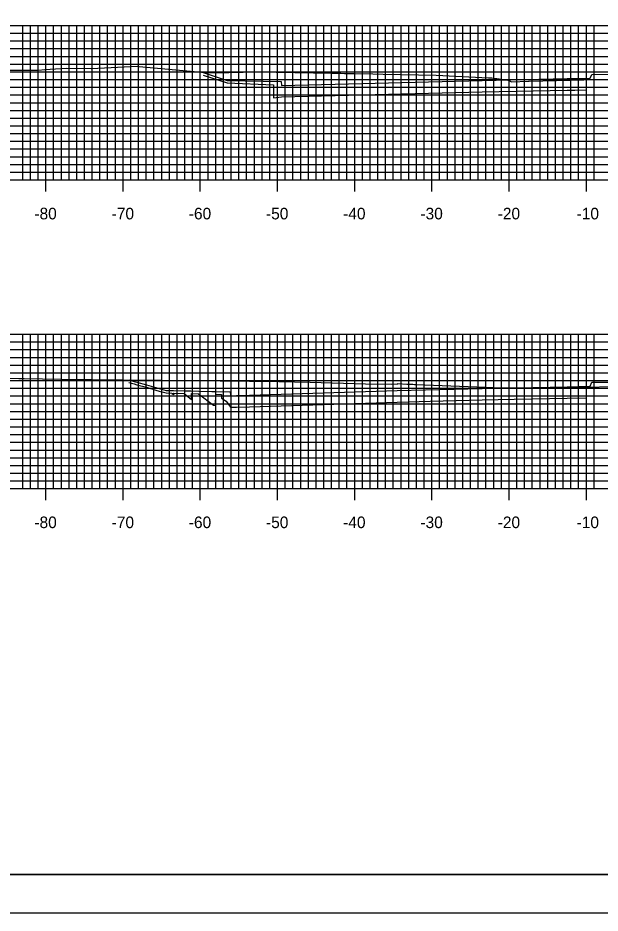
# Model space of a CAD drawing. Extents: x 40011 to 50684, y 49949 to 72236.
# Drawn here: x 41119.6 to 41195, y 71746 to 71862 of the extents above; entities that cross this region are included whole.
import ezdxf

# ---------------------------------------------------------------- set-up
doc = ezdxf.new("R2010")
doc.units = 0
for name, color, linetype in [('1', 7, 'Continuous'), ('41', 7, 'Continuous'), ('52', 7, 'Continuous'), ('53', 7, 'Continuous'), ('54', 7, 'Continuous'), ('55', 7, 'Continuous'), ('57', 7, 'Continuous'), ('58', 7, 'Continuous'), ('59', 7, 'Continuous')]:
    doc.layers.add(name, color=color, linetype=linetype)

msp = doc.modelspace()

# ---------------------------------------------------------------- linework, layer by layer
at = {"layer": '1'}
for p, q in [((41053.22, 71750.98), (41383.22, 71750.98)), ((41384.22, 71745.98), (41034.83, 71745.98))]:
    msp.add_line(p, q, dxfattribs=at)
at = {"layer": '41'}
for points in [[(41034.83, 71965.98), (41384.22, 71965.98), (41384.22, 71745.98), (41034.83, 71745.98)], [(41053.22, 71960.98), (41383.22, 71960.98), (41383.22, 71750.98), (41053.22, 71750.98)]]:
    msp.add_lwpolyline(points, close=True, dxfattribs=at)
at = {"layer": '52'}
for p, q in [((41063.22, 71840.98), (41343.22, 71840.98)), ((41123.22, 71839.48), (41123.22, 71840.98)), ((41133.22, 71839.48), (41133.22, 71840.98)), ((41143.22, 71839.48), (41143.22, 71840.98)), ((41153.22, 71839.48), (41153.22, 71840.98)), ((41163.22, 71839.48), (41163.22, 71840.98)), ((41173.22, 71839.48), (41173.22, 71840.98)), ((41183.22, 71839.48), (41183.22, 71840.98)), ((41193.22, 71839.48), (41193.22, 71840.98)), ((41063.22, 71800.98), (41343.22, 71800.98)), ((41123.22, 71799.48), (41123.22, 71800.98)), ((41133.22, 71799.48), (41133.22, 71800.98)), ((41143.22, 71799.48), (41143.22, 71800.98)), ((41153.22, 71799.48), (41153.22, 71800.98)), ((41163.22, 71799.48), (41163.22, 71800.98)), ((41173.22, 71799.48), (41173.22, 71800.98)), ((41183.22, 71799.48), (41183.22, 71800.98)), ((41193.22, 71799.48), (41193.22, 71800.98))]:
    msp.add_line(p, q, dxfattribs=at)
at = {"layer": '53'}
for p, q in [((41063.22, 71859.98), (41343.22, 71859.98)), ((41063.22, 71858.98), (41343.22, 71858.98)), ((41063.22, 71857.98), (41343.22, 71857.98)), ((41063.22, 71856.98), (41343.22, 71856.98)), ((41063.22, 71855.98), (41343.22, 71855.98)), ((41063.22, 71854.98), (41343.22, 71854.98)), ((41063.22, 71853.98), (41343.22, 71853.98)), ((41063.22, 71852.98), (41343.22, 71852.98)), ((41063.22, 71851.98), (41343.22, 71851.98)), ((41063.22, 71849.98), (41343.22, 71849.98)), ((41063.22, 71848.98), (41343.22, 71848.98)), ((41063.22, 71847.98), (41343.22, 71847.98)), ((41063.22, 71846.98), (41343.22, 71846.98)), ((41063.22, 71845.98), (41343.22, 71845.98)), ((41063.22, 71844.98), (41343.22, 71844.98)), ((41063.22, 71843.98), (41343.22, 71843.98)), ((41063.22, 71842.98), (41343.22, 71842.98)), ((41063.22, 71841.98), (41343.22, 71841.98)), ((41063.22, 71819.98), (41343.22, 71819.98)), ((41063.22, 71818.98), (41343.22, 71818.98)), ((41063.22, 71817.98), (41343.22, 71817.98)), ((41063.22, 71816.98), (41343.22, 71816.98)), ((41063.22, 71815.98), (41343.22, 71815.98)), ((41063.22, 71814.98), (41343.22, 71814.98)), ((41063.22, 71813.98), (41343.22, 71813.98)), ((41063.22, 71812.98), (41343.22, 71812.98)), ((41063.22, 71811.98), (41343.22, 71811.98)), ((41063.22, 71809.98), (41343.22, 71809.98)), ((41063.22, 71808.98), (41343.22, 71808.98)), ((41063.22, 71807.98), (41343.22, 71807.98)), ((41063.22, 71806.98), (41343.22, 71806.98)), ((41063.22, 71805.98), (41343.22, 71805.98)), ((41063.22, 71804.98), (41343.22, 71804.98)), ((41063.22, 71803.98), (41343.22, 71803.98)), ((41063.22, 71802.98), (41343.22, 71802.98)), ((41063.22, 71801.98), (41343.22, 71801.98))]:
    msp.add_line(p, q, dxfattribs=at)
at = {"layer": '54'}
for p, q in [((41120.22, 71840.98), (41120.22, 71860.98)), ((41121.22, 71840.98), (41121.22, 71860.98)), ((41122.22, 71840.98), (41122.22, 71860.98)), ((41124.22, 71840.98), (41124.22, 71860.98)), ((41125.22, 71840.98), (41125.22, 71860.98)), ((41126.22, 71840.98), (41126.22, 71860.98)), ((41127.22, 71840.98), (41127.22, 71860.98)), ((41128.22, 71840.98), (41128.22, 71860.98)), ((41129.22, 71840.98), (41129.22, 71860.98)), ((41130.22, 71840.98), (41130.22, 71860.98)), ((41131.22, 71840.98), (41131.22, 71860.98)), ((41132.22, 71840.98), (41132.22, 71860.98)), ((41134.22, 71840.98), (41134.22, 71860.98)), ((41135.22, 71840.98), (41135.22, 71860.98)), ((41136.22, 71840.98), (41136.22, 71860.98)), ((41137.22, 71840.98), (41137.22, 71860.98)), ((41138.22, 71840.98), (41138.22, 71860.98)), ((41139.22, 71840.98), (41139.22, 71860.98)), ((41140.22, 71840.98), (41140.22, 71860.98)), ((41141.22, 71840.98), (41141.22, 71860.98)), ((41142.22, 71840.98), (41142.22, 71860.98)), ((41144.22, 71840.98), (41144.22, 71860.98)), ((41145.22, 71840.98), (41145.22, 71860.98)), ((41146.22, 71840.98), (41146.22, 71860.98)), ((41147.22, 71840.98), (41147.22, 71860.98)), ((41148.22, 71840.98), (41148.22, 71860.98)), ((41149.22, 71840.98), (41149.22, 71860.98)), ((41150.22, 71840.98), (41150.22, 71860.98)), ((41151.22, 71840.98), (41151.22, 71860.98)), ((41152.22, 71840.98), (41152.22, 71860.98)), ((41154.22, 71840.98), (41154.22, 71860.98)), ((41155.22, 71840.98), (41155.22, 71860.98)), ((41156.22, 71840.98), (41156.22, 71860.98)), ((41157.22, 71840.98), (41157.22, 71860.98)), ((41158.22, 71840.98), (41158.22, 71860.98)), ((41159.22, 71840.98), (41159.22, 71860.98)), ((41160.22, 71840.98), (41160.22, 71860.98)), ((41161.22, 71840.98), (41161.22, 71860.98)), ((41162.22, 71840.98), (41162.22, 71860.98)), ((41164.22, 71840.98), (41164.22, 71860.98)), ((41165.22, 71840.98), (41165.22, 71860.98)), ((41166.22, 71840.98), (41166.22, 71860.98)), ((41167.22, 71840.98), (41167.22, 71860.98)), ((41168.22, 71840.98), (41168.22, 71860.98)), ((41169.22, 71840.98), (41169.22, 71860.98)), ((41170.22, 71840.98), (41170.22, 71860.98)), ((41171.22, 71840.98), (41171.22, 71860.98)), ((41172.22, 71840.98), (41172.22, 71860.98)), ((41174.22, 71840.98), (41174.22, 71860.98)), ((41175.22, 71840.98), (41175.22, 71860.98)), ((41176.22, 71840.98), (41176.22, 71860.98)), ((41177.22, 71840.98), (41177.22, 71860.98)), ((41178.22, 71840.98), (41178.22, 71860.98)), ((41179.22, 71840.98), (41179.22, 71860.98)), ((41180.22, 71840.98), (41180.22, 71860.98)), ((41181.22, 71840.98), (41181.22, 71860.98)), ((41182.22, 71840.98), (41182.22, 71860.98)), ((41184.22, 71840.98), (41184.22, 71860.98)), ((41185.22, 71840.98), (41185.22, 71860.98)), ((41186.22, 71840.98), (41186.22, 71860.98)), ((41187.22, 71840.98), (41187.22, 71860.98)), ((41188.22, 71840.98), (41188.22, 71860.98)), ((41189.22, 71840.98), (41189.22, 71860.98)), ((41190.22, 71840.98), (41190.22, 71860.98)), ((41191.22, 71840.98), (41191.22, 71860.98)), ((41192.22, 71840.98), (41192.22, 71860.98)), ((41194.22, 71840.98), (41194.22, 71860.98)), ((41120.22, 71800.98), (41120.22, 71820.98)), ((41121.22, 71800.98), (41121.22, 71820.98)), ((41122.22, 71800.98), (41122.22, 71820.98)), ((41124.22, 71800.98), (41124.22, 71820.98)), ((41125.22, 71800.98), (41125.22, 71820.98)), ((41126.22, 71800.98), (41126.22, 71820.98)), ((41127.22, 71800.98), (41127.22, 71820.98)), ((41128.22, 71800.98), (41128.22, 71820.98)), ((41129.22, 71800.98), (41129.22, 71820.98)), ((41130.22, 71800.98), (41130.22, 71820.98)), ((41131.22, 71800.98), (41131.22, 71820.98)), ((41132.22, 71800.98), (41132.22, 71820.98)), ((41134.22, 71800.98), (41134.22, 71820.98)), ((41135.22, 71800.98), (41135.22, 71820.98)), ((41136.22, 71800.98), (41136.22, 71820.98)), ((41137.22, 71800.98), (41137.22, 71820.98)), ((41138.22, 71800.98), (41138.22, 71820.98)), ((41139.22, 71800.98), (41139.22, 71820.98)), ((41140.22, 71800.98), (41140.22, 71820.98)), ((41141.22, 71800.98), (41141.22, 71820.98)), ((41142.22, 71800.98), (41142.22, 71820.98)), ((41144.22, 71800.98), (41144.22, 71820.98)), ((41145.22, 71800.98), (41145.22, 71820.98)), ((41146.22, 71800.98), (41146.22, 71820.98)), ((41147.22, 71800.98), (41147.22, 71820.98)), ((41148.22, 71800.98), (41148.22, 71820.98)), ((41149.22, 71800.98), (41149.22, 71820.98)), ((41150.22, 71800.98), (41150.22, 71820.98)), ((41151.22, 71800.98), (41151.22, 71820.98)), ((41152.22, 71800.98), (41152.22, 71820.98)), ((41154.22, 71800.98), (41154.22, 71820.98)), ((41155.22, 71800.98), (41155.22, 71820.98)), ((41156.22, 71800.98), (41156.22, 71820.98)), ((41157.22, 71800.98), (41157.22, 71820.98)), ((41158.22, 71800.98), (41158.22, 71820.98)), ((41159.22, 71800.98), (41159.22, 71820.98)), ((41160.22, 71800.98), (41160.22, 71820.98)), ((41161.22, 71800.98), (41161.22, 71820.98)), ((41162.22, 71800.98), (41162.22, 71820.98)), ((41164.22, 71800.98), (41164.22, 71820.98)), ((41165.22, 71800.98), (41165.22, 71820.98)), ((41166.22, 71800.98), (41166.22, 71820.98)), ((41167.22, 71800.98), (41167.22, 71820.98)), ((41168.22, 71800.98), (41168.22, 71820.98)), ((41169.22, 71800.98), (41169.22, 71820.98)), ((41170.22, 71800.98), (41170.22, 71820.98)), ((41171.22, 71800.98), (41171.22, 71820.98)), ((41172.22, 71800.98), (41172.22, 71820.98)), ((41174.22, 71800.98), (41174.22, 71820.98)), ((41175.22, 71800.98), (41175.22, 71820.98)), ((41176.22, 71800.98), (41176.22, 71820.98)), ((41177.22, 71800.98), (41177.22, 71820.98)), ((41178.22, 71800.98), (41178.22, 71820.98)), ((41179.22, 71800.98), (41179.22, 71820.98)), ((41180.22, 71800.98), (41180.22, 71820.98)), ((41181.22, 71800.98), (41181.22, 71820.98)), ((41182.22, 71800.98), (41182.22, 71820.98)), ((41184.22, 71800.98), (41184.22, 71820.98)), ((41185.22, 71800.98), (41185.22, 71820.98)), ((41186.22, 71800.98), (41186.22, 71820.98)), ((41187.22, 71800.98), (41187.22, 71820.98)), ((41188.22, 71800.98), (41188.22, 71820.98)), ((41189.22, 71800.98), (41189.22, 71820.98)), ((41190.22, 71800.98), (41190.22, 71820.98)), ((41191.22, 71800.98), (41191.22, 71820.98)), ((41192.22, 71800.98), (41192.22, 71820.98)), ((41194.22, 71800.98), (41194.22, 71820.98))]:
    msp.add_line(p, q, dxfattribs=at)
at = {"layer": '55'}
for p, q in [((41063.22, 71860.98), (41343.22, 71860.98)), ((41123.22, 71840.98), (41123.22, 71860.98)), ((41133.22, 71840.98), (41133.22, 71860.98)), ((41143.22, 71840.98), (41143.22, 71860.98)), ((41153.22, 71840.98), (41153.22, 71860.98)), ((41163.22, 71840.98), (41163.22, 71860.98)), ((41173.22, 71840.98), (41173.22, 71860.98)), ((41183.22, 71840.98), (41183.22, 71860.98)), ((41193.22, 71840.98), (41193.22, 71860.98)), ((41063.22, 71850.98), (41343.22, 71850.98)), ((41063.22, 71840.98), (41343.22, 71840.98)), ((41063.22, 71820.98), (41343.22, 71820.98)), ((41123.22, 71800.98), (41123.22, 71820.98)), ((41133.22, 71800.98), (41133.22, 71820.98)), ((41143.22, 71800.98), (41143.22, 71820.98)), ((41153.22, 71800.98), (41153.22, 71820.98)), ((41163.22, 71800.98), (41163.22, 71820.98)), ((41173.22, 71800.98), (41173.22, 71820.98)), ((41183.22, 71800.98), (41183.22, 71820.98)), ((41193.22, 71800.98), (41193.22, 71820.98)), ((41063.22, 71810.98), (41343.22, 71810.98)), ((41063.22, 71800.98), (41343.22, 71800.98))]:
    msp.add_line(p, q, dxfattribs=at)
at = {"layer": '57'}
for points in [[(41112.28, 71855.2), (41122.21, 71855.17), (41122.28, 71855.18), (41123.08, 71855.27), (41125.83, 71855.44), (41129.07, 71855.41), (41135.07, 71855.69), (41135.28, 71855.68), (41143.87, 71854.87), (41144.47, 71854.87), (41146.93, 71854.9), (41150.64, 71854.97), (41160.32, 71854.8), (41161.42, 71854.79), (41161.89, 71854.78), (41162.6, 71854.77), (41163.25, 71854.75), (41165.56, 71854.71), (41166.89, 71854.67), (41173.77, 71854.56), (41180.53, 71854.21), (41180.96, 71854.2), (41182.58, 71853.99), (41182.87, 71853.97), (41182.88, 71853.97), (41183.36, 71853.76), (41183.36, 71853.76), (41183.36, 71853.76), (41183.52, 71853.69), (41185.74, 71853.75), (41185.82, 71853.75), (41205.26, 71854.22)], [(41098.66, 71815.35), (41119.71, 71815.24), (41120.42, 71815.23), (41125.15, 71815.17), (41137.17, 71815.02), (41138.17, 71815.01), (41153.39, 71814.86), (41157.45, 71814.78), (41164.6, 71814.55), (41167.96, 71814.5), (41168.76, 71814.57), (41168.79, 71814.57), (41168.8, 71814.58), (41169.99, 71814.51), (41170.28, 71814.49), (41170.74, 71814.49), (41170.95, 71814.48), (41171.02, 71814.47), (41171.16, 71814.47), (41182.42, 71814.05), (41182.51, 71814.05), (41182.56, 71814.05), (41182.64, 71814.04), (41182.68, 71814.04), (41182.85, 71814.03), (41182.88, 71814.03), (41183.58, 71814.03), (41206.24, 71814.31)]]:
    msp.add_lwpolyline(points, dxfattribs=at)
at = {"layer": '58'}
for points in [[(41143.6, 71854.56), (41144.68, 71854.2), (41146.71, 71853.53), (41152.71, 71853.29), (41152.72, 71852.44), (41152.72, 71851.62), (41153.72, 71851.72), (41179.72, 71852.37), (41190.72, 71852.59), (41190.73, 71852.59), (41191.75, 71852.61), (41193.22, 71852.64)], [(41133.96, 71814.73), (41134.66, 71814.54), (41135.02, 71814.44), (41136.24, 71814.1), (41137.47, 71813.75), (41137.91, 71813.62), (41138.81, 71813.37), (41139.52, 71813.35), (41139.62, 71813.16), (41139.63, 71813.35), (41139.77, 71813.13), (41139.78, 71813.34), (41141.13, 71813.31), (41142.07, 71812.54), (41142.09, 71813.29), (41143, 71813.26), (41144.92, 71811.8), (41145.19, 71811.73), (41145.22, 71813.21), (41145.95, 71813.19), (41145.95, 71812.68), (41146.56, 71812.3), (41147.11, 71811.51), (41147.92, 71811.52), (41149.58, 71811.57), (41168.72, 71812.19), (41172.98, 71812.29), (41179.72, 71812.46), (41183.87, 71812.55), (41190.72, 71812.68), (41190.72, 71812.68), (41193.22, 71812.73)]]:
    msp.add_lwpolyline(points, dxfattribs=at)
at = {"layer": '59'}
for points in [[(41143.6, 71854.89), (41146.71, 71853.86), (41153.71, 71853.72), (41153.72, 71853.22), (41179.72, 71853.87), (41190.72, 71854.09), (41193.72, 71854.15), (41193.91, 71854.65), (41200.83, 71854.7), (41205.53, 71854.74), (41205.72, 71854.24), (41208.72, 71854.19), (41219.72, 71853.97), (41234.72, 71853.6), (41234.73, 71854.1), (41241.73, 71854.24), (41241.84, 71854.28)], [(41133.96, 71815.06), (41134.66, 71814.87), (41135.02, 71814.77), (41136.24, 71814.43), (41137.47, 71814.08), (41137.91, 71813.95), (41138.81, 71813.7), (41139.63, 71813.68), (41139.76, 71813.68), (41141.16, 71813.65), (41141.99, 71813.63), (41143.04, 71813.6), (41144.7, 71813.57), (41145.24, 71813.55), (41147.1, 71813.51), (41147.11, 71813.14), (41147.11, 71813.01), (41147.92, 71813.02), (41149.58, 71813.07), (41168.72, 71813.69), (41179.72, 71813.96), (41190.72, 71814.18), (41193.72, 71814.24), (41193.91, 71814.75), (41199.72, 71814.79)]]:
    msp.add_lwpolyline(points, dxfattribs=at)

# ---------------------------------------------------------------- texts
at = {"layer": '52'}
for s, p in [('-80', (41121.73, 71835.86)), ('-70', (41131.74, 71835.86)), ('-60', (41141.73, 71835.86)), ('-50', (41151.73, 71835.86)), ('-40', (41161.72, 71835.86)), ('-30', (41171.73, 71835.86)), ('-20', (41181.74, 71835.86)), ('-10', (41191.96, 71835.86)), ('-80', (41121.73, 71795.86)), ('-70', (41131.74, 71795.86)), ('-60', (41141.73, 71795.86)), ('-50', (41151.73, 71795.86)), ('-40', (41161.72, 71795.86)), ('-30', (41171.73, 71795.86)), ('-20', (41181.74, 71795.86)), ('-10', (41191.96, 71795.86))]:
    msp.add_text(s, height=1.5, dxfattribs=at).set_placement(p)

doc.saveas('drawing.dxf')
